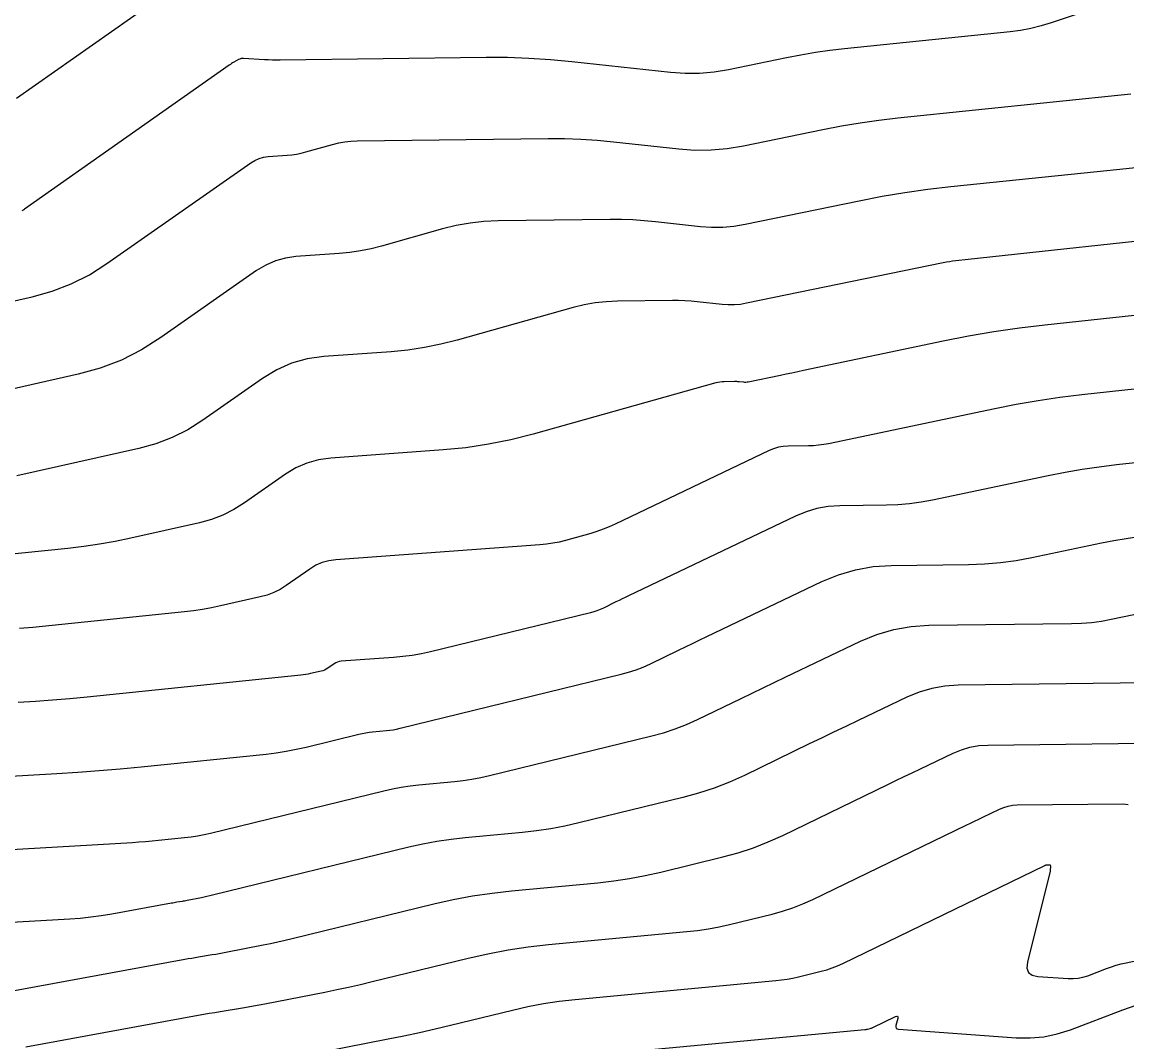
# Model space of a CAD drawing. Extents: x 1354696 to 1366163, y 660729 to 670380.
# Drawn here: x 1360451.9 to 1360519.8, y 664340.6 to 664403.4 of the extents above; entities that cross this region are included whole.
import ezdxf

# ---------------------------------------------------------------- set-up
doc = ezdxf.new("R2010")
doc.units = 0
doc.layers.add('R_Contours', color=7, linetype='Continuous')

msp = doc.modelspace()

# ---------------------------------------------------------------- linework, layer by layer
at = {"layer": 'R_Contours'}
for points in [[(1360451.56, 664398.667), (1360459.719, 664404.416)], [(1360517.974, 664404.257), (1360515.156, 664403.304), (1360514.533, 664403.112), (1360513.902, 664402.956), (1360513.263, 664402.836), (1360512.617, 664402.751), (1360502.452, 664401.704), (1360501.552, 664401.6), (1360500.655, 664401.473), (1360499.762, 664401.324), (1360498.872, 664401.152), (1360495.32, 664400.42), (1360494.43, 664400.272), (1360493.537, 664400.194), (1360492.641, 664400.187), (1360491.741, 664400.25), (1360485.678, 664400.914), (1360484.366, 664401.037), (1360483.052, 664401.121), (1360481.736, 664401.164), (1360480.419, 664401.168), (1360467.765, 664401.012), (1360467.523, 664401.011), (1360467.28, 664401.015), (1360467.038, 664401.024), (1360466.797, 664401.037), (1360465.512, 664401.117), (1360465.43, 664401.117), (1360465.351, 664401.105), (1360465.274, 664401.081), (1360465.2, 664401.046), (1360464.909, 664400.883), (1360464.836, 664400.841), (1360464.765, 664400.798), (1360464.695, 664400.752), (1360464.626, 664400.705), (1360452.045, 664391.839), (1360452.026, 664391.826), (1360452.006, 664391.814), (1360451.986, 664391.803), (1360451.966, 664391.792), (1360451.883, 664391.752)], [(1360446.13, 664385.028), (1360452.508, 664386.463), (1360453.735, 664386.801), (1360454.912, 664387.254), (1360456.038, 664387.82), (1360457.114, 664388.5), (1360465.955, 664394.7), (1360466.202, 664394.85), (1360466.461, 664394.963), (1360466.733, 664395.039), (1360467.019, 664395.078), (1360468.187, 664395.163), (1360468.478, 664395.192), (1360468.766, 664395.235), (1360469.052, 664395.292), (1360469.335, 664395.364), (1360470.984, 664395.827), (1360471.354, 664395.918), (1360471.728, 664395.984), (1360472.106, 664396.026), (1360472.487, 664396.043), (1360484.233, 664396.188), (1360485.24, 664396.185), (1360486.244, 664396.152), (1360487.248, 664396.088), (1360488.249, 664395.994), (1360492.254, 664395.556), (1360493.253, 664395.485), (1360494.248, 664395.493), (1360495.24, 664395.579), (1360496.228, 664395.744), (1360501.112, 664396.751), (1360502.256, 664396.972), (1360503.406, 664397.164), (1360504.56, 664397.327), (1360505.718, 664397.461), (1360520.046, 664398.937)], [(1360520.336, 664394.393), (1360519.747, 664394.33), (1360519.159, 664394.268), (1360518.57, 664394.206), (1360517.982, 664394.145), (1360508.984, 664393.218), (1360507.568, 664393.054), (1360506.157, 664392.855), (1360504.751, 664392.62), (1360503.351, 664392.35), (1360496.329, 664390.901), (1360495.647, 664390.788), (1360494.962, 664390.728), (1360494.275, 664390.723), (1360493.585, 664390.771), (1360490.821, 664391.074), (1360490.129, 664391.139), (1360489.437, 664391.183), (1360488.743, 664391.206), (1360488.048, 664391.208), (1360481.15, 664391.123), (1360480.284, 664391.084), (1360479.426, 664390.989), (1360478.577, 664390.838), (1360477.735, 664390.631), (1360473.991, 664389.58), (1360473.347, 664389.417), (1360472.698, 664389.286), (1360472.043, 664389.189), (1360471.383, 664389.124), (1360468.729, 664388.931), (1360468.08, 664388.841), (1360467.461, 664388.668), (1360466.872, 664388.411), (1360466.313, 664388.071), (1360460.433, 664383.948), (1360459.243, 664383.196), (1360457.998, 664382.57), (1360456.698, 664382.07), (1360455.341, 664381.696), (1360444.391, 664379.232)], [(1360523.325, 664390.179), (1360510.811, 664388.829), (1360510.619, 664388.808), (1360510.428, 664388.788), (1360510.236, 664388.768), (1360510.044, 664388.748), (1360509.278, 664388.669), (1360509.086, 664388.647), (1360508.896, 664388.62), (1360508.706, 664388.589), (1360508.517, 664388.552), (1360496.43, 664386.059), (1360496.054, 664385.996), (1360495.676, 664385.963), (1360495.297, 664385.96), (1360494.917, 664385.987), (1360493.392, 664386.154), (1360493.011, 664386.19), (1360492.629, 664386.214), (1360492.246, 664386.227), (1360491.863, 664386.228), (1360488.482, 664386.186), (1360487.794, 664386.155), (1360487.112, 664386.08), (1360486.437, 664385.96), (1360485.768, 664385.795), (1360478.646, 664383.796), (1360477.642, 664383.541), (1360476.63, 664383.338), (1360475.608, 664383.186), (1360474.578, 664383.085), (1360470.439, 664382.784), (1360469.427, 664382.644), (1360468.462, 664382.374), (1360467.543, 664381.973), (1360466.67, 664381.442), (1360462.997, 664378.867), (1360462.081, 664378.288), (1360461.121, 664377.805), (1360460.119, 664377.42), (1360459.073, 664377.132), (1360451.578, 664375.445)], [(1360523.109, 664385.619), (1360514.763, 664384.719), (1360513.192, 664384.529), (1360511.627, 664384.301), (1360510.068, 664384.033), (1360508.515, 664383.727), (1360499.923, 664381.919), (1360499.57, 664381.845), (1360499.217, 664381.771), (1360498.863, 664381.697), (1360498.51, 664381.624), (1360496.531, 664381.216), (1360496.461, 664381.204), (1360496.39, 664381.198), (1360496.319, 664381.198), (1360496.248, 664381.203), (1360495.964, 664381.234), (1360495.892, 664381.241), (1360495.821, 664381.245), (1360495.75, 664381.247), (1360495.678, 664381.248), (1360495.046, 664381.24), (1360494.918, 664381.234), (1360494.791, 664381.22), (1360494.664, 664381.198), (1360494.539, 664381.167), (1360483.301, 664378.012), (1360481.937, 664377.666), (1360480.562, 664377.39), (1360479.174, 664377.183), (1360477.774, 664377.046), (1360470.869, 664376.544), (1360470.119, 664376.44), (1360469.405, 664376.24), (1360468.724, 664375.944), (1360468.078, 664375.551), (1360465.562, 664373.786), (1360464.918, 664373.379), (1360464.244, 664373.041), (1360463.54, 664372.77), (1360462.805, 664372.567), (1360458.571, 664371.614), (1360457.613, 664371.414), (1360456.65, 664371.242), (1360455.683, 664371.099), (1360454.711, 664370.985), (1360449.237, 664370.424)], [(1360522.893, 664381.059), (1360517.025, 664380.426), (1360515.68, 664380.264), (1360514.34, 664380.068), (1360513.006, 664379.839), (1360511.676, 664379.577), (1360501.469, 664377.429), (1360501.164, 664377.372), (1360500.856, 664377.331), (1360500.547, 664377.304), (1360500.236, 664377.293), (1360498.99, 664377.278), (1360498.682, 664377.258), (1360498.382, 664377.206), (1360498.089, 664377.12), (1360497.804, 664377.002), (1360488.343, 664372.48), (1360487.977, 664372.315), (1360487.606, 664372.166), (1360487.228, 664372.033), (1360486.845, 664371.916), (1360485.298, 664371.482), (1360484.909, 664371.383), (1360484.517, 664371.305), (1360484.122, 664371.246), (1360483.723, 664371.207), (1360471.187, 664370.296), (1360470.755, 664370.236), (1360470.343, 664370.121), (1360469.95, 664369.95), (1360469.578, 664369.723), (1360468.127, 664368.706), (1360467.756, 664368.471), (1360467.367, 664368.276), (1360466.961, 664368.119), (1360466.537, 664368.003), (1360464.095, 664367.453), (1360463.543, 664367.337), (1360462.988, 664367.238), (1360462.43, 664367.156), (1360461.87, 664367.09), (1360452.563, 664366.137), (1360451.743, 664366.058)], [(1360523.406, 664376.578), (1360519.165, 664376.12), (1360518.107, 664375.993), (1360517.053, 664375.839), (1360516.003, 664375.659), (1360514.958, 664375.452), (1360507.85, 664373.957), (1360507.147, 664373.826), (1360506.441, 664373.731), (1360505.73, 664373.671), (1360505.016, 664373.645), (1360502.152, 664373.611), (1360501.444, 664373.565), (1360500.754, 664373.444), (1360500.082, 664373.247), (1360499.427, 664372.976), (1360489.164, 664368.07), (1360488.971, 664367.978), (1360488.778, 664367.885), (1360488.586, 664367.792), (1360488.393, 664367.699), (1360487.624, 664367.326), (1360487.429, 664367.238), (1360487.231, 664367.161), (1360487.029, 664367.094), (1360486.823, 664367.038), (1360477.005, 664364.64), (1360476.442, 664364.515), (1360475.874, 664364.413), (1360475.304, 664364.336), (1360474.729, 664364.282), (1360471.505, 664364.048), (1360471.39, 664364.032), (1360471.281, 664364.001), (1360471.176, 664363.956), (1360471.077, 664363.895), (1360470.692, 664363.625), (1360470.593, 664363.563), (1360470.49, 664363.511), (1360470.382, 664363.469), (1360470.269, 664363.438), (1360469.62, 664363.292), (1360469.473, 664363.261), (1360469.326, 664363.235), (1360469.177, 664363.213), (1360469.028, 664363.196), (1360455.889, 664361.85), (1360454.832, 664361.748), (1360453.773, 664361.657), (1360452.714, 664361.578), (1360451.654, 664361.511)], [(1360448.009, 664356.802), (1360454.032, 664357.149), (1360455.329, 664357.231), (1360456.626, 664357.327), (1360457.921, 664357.438), (1360459.215, 664357.563), (1360466.894, 664358.349), (1360467.516, 664358.424), (1360468.134, 664358.52), (1360468.749, 664358.637), (1360469.36, 664358.775), (1360472.6, 664359.567), (1360472.807, 664359.614), (1360473.016, 664359.653), (1360473.226, 664359.684), (1360473.438, 664359.708), (1360474.286, 664359.788), (1360474.498, 664359.812), (1360474.708, 664359.843), (1360474.917, 664359.882), (1360475.124, 664359.929), (1360488.715, 664363.248), (1360489.178, 664363.374), (1360489.632, 664363.524), (1360490.077, 664363.698), (1360490.514, 664363.896), (1360492.245, 664364.735), (1360492.677, 664364.944), (1360493.11, 664365.153), (1360493.544, 664365.362), (1360493.977, 664365.569), (1360501.05, 664368.95), (1360502.075, 664369.374), (1360503.127, 664369.681), (1360504.207, 664369.871), (1360505.314, 664369.943), (1360510.065, 664369.999), (1360511.048, 664370.035), (1360512.027, 664370.118), (1360513, 664370.25), (1360513.968, 664370.429), (1360518.239, 664371.328), (1360519.001, 664371.478), (1360519.766, 664371.609), (1360520.534, 664371.721)], [(1360448.368, 664352.323), (1360458.676, 664352.916), (1360459.078, 664352.942), (1360459.48, 664352.972), (1360459.881, 664353.006), (1360460.283, 664353.045), (1360461.886, 664353.209), (1360462.286, 664353.257), (1360462.683, 664353.319), (1360463.078, 664353.394), (1360463.471, 664353.483), (1360474.135, 664356.089), (1360474.668, 664356.209), (1360475.204, 664356.309), (1360475.744, 664356.39), (1360476.287, 664356.451), (1360478.465, 664356.656), (1360479.008, 664356.717), (1360479.547, 664356.798), (1360480.084, 664356.898), (1360480.617, 664357.018), (1360490.607, 664359.458), (1360491.326, 664359.654), (1360492.033, 664359.887), (1360492.726, 664360.158), (1360493.405, 664360.466), (1360496.096, 664361.771), (1360496.769, 664362.096), (1360497.443, 664362.421), (1360498.117, 664362.745), (1360498.791, 664363.068), (1360503.429, 664365.285), (1360504.441, 664365.704), (1360505.479, 664366.007), (1360506.544, 664366.194), (1360507.637, 664366.265), (1360516.388, 664366.369), (1360517.006, 664366.391), (1360517.62, 664366.444), (1360518.231, 664366.526), (1360518.839, 664366.639), (1360521.52, 664367.203)], [(1360522.711, 664362.739), (1360509.441, 664362.581), (1360508.62, 664362.528), (1360507.818, 664362.387), (1360507.037, 664362.159), (1360506.277, 664361.844), (1360503.275, 664360.409), (1360502.525, 664360.05), (1360501.775, 664359.69), (1360501.026, 664359.328), (1360500.277, 664358.966), (1360496.296, 664357.035), (1360495.374, 664356.618), (1360494.434, 664356.251), (1360493.475, 664355.934), (1360492.498, 664355.668), (1360486.109, 664354.108), (1360485.251, 664353.915), (1360484.387, 664353.753), (1360483.518, 664353.623), (1360482.644, 664353.525), (1360479.136, 664353.195), (1360478.261, 664353.096), (1360477.392, 664352.966), (1360476.529, 664352.805), (1360475.67, 664352.611), (1360463.596, 664349.66), (1360463.426, 664349.619), (1360463.255, 664349.581), (1360463.085, 664349.544), (1360462.913, 664349.51), (1360462.044, 664349.34), (1360461.965, 664349.325), (1360461.885, 664349.31), (1360461.805, 664349.296), (1360461.725, 664349.282), (1360461.404, 664349.23), (1360461.324, 664349.216), (1360461.244, 664349.203), (1360461.164, 664349.188), (1360461.084, 664349.174), (1360457.402, 664348.503), (1360456.76, 664348.396), (1360456.116, 664348.309), (1360455.47, 664348.242), (1360454.822, 664348.195), (1360448.727, 664347.843)], [(1360449.165, 664343.408), (1360461.9, 664345.729), (1360462.11, 664345.767), (1360462.321, 664345.804), (1360462.531, 664345.84), (1360462.742, 664345.875), (1360463.585, 664346.014), (1360463.796, 664346.05), (1360464.006, 664346.087), (1360464.217, 664346.126), (1360464.426, 664346.166), (1360466.711, 664346.612), (1360467.161, 664346.703), (1360467.61, 664346.799), (1360468.058, 664346.9), (1360468.505, 664347.007), (1360477.206, 664349.133), (1360478.389, 664349.4), (1360479.58, 664349.623), (1360480.779, 664349.802), (1360481.985, 664349.938), (1360487.284, 664350.437), (1360488.26, 664350.546), (1360489.229, 664350.692), (1360490.193, 664350.872), (1360491.151, 664351.087), (1360494.97, 664352.02), (1360495.917, 664352.278), (1360496.845, 664352.584), (1360497.756, 664352.94), (1360498.649, 664353.344), (1360505.102, 664356.474), (1360505.604, 664356.717), (1360506.107, 664356.959), (1360506.609, 664357.201), (1360507.112, 664357.442), (1360509.124, 664358.403), (1360509.634, 664358.615), (1360510.158, 664358.768), (1360510.695, 664358.862), (1360511.246, 664358.898), (1360524.068, 664359.049)], [(1360452.119, 664340.353), (1360462.717, 664342.285), (1360463.057, 664342.346), (1360463.398, 664342.406), (1360463.739, 664342.464), (1360464.08, 664342.521), (1360465.446, 664342.746), (1360465.787, 664342.804), (1360466.128, 664342.864), (1360466.468, 664342.926), (1360466.808, 664342.992), (1360470.509, 664343.715), (1360471.238, 664343.862), (1360471.965, 664344.017), (1360472.69, 664344.181), (1360473.414, 664344.354), (1360479.304, 664345.793), (1360480.531, 664346.07), (1360481.765, 664346.301), (1360483.007, 664346.486), (1360484.256, 664346.627), (1360492.751, 664347.427), (1360493.416, 664347.501), (1360494.077, 664347.6), (1360494.734, 664347.723), (1360495.386, 664347.87), (1360497.989, 664348.506), (1360498.634, 664348.681), (1360499.267, 664348.89), (1360499.887, 664349.132), (1360500.496, 664349.408), (1360509.928, 664353.982), (1360510.183, 664354.106), (1360510.438, 664354.229), (1360510.694, 664354.351), (1360510.949, 664354.474), (1360511.972, 664354.963), (1360512.231, 664355.07), (1360512.497, 664355.148), (1360512.77, 664355.196), (1360513.05, 664355.214), (1360519.567, 664355.291), (1360519.884, 664355.253)], [(1360469.19, 664339.817), (1360474.403, 664340.836), (1360475.363, 664341.03), (1360476.32, 664341.234), (1360477.275, 664341.45), (1360478.227, 664341.677), (1360482.032, 664342.607), (1360482.986, 664342.822), (1360483.946, 664343.002), (1360484.912, 664343.146), (1360485.883, 664343.255), (1360498.218, 664344.416), (1360498.572, 664344.456), (1360498.924, 664344.509), (1360499.274, 664344.574), (1360499.622, 664344.652), (1360501.008, 664344.991), (1360501.351, 664345.084), (1360501.688, 664345.196), (1360502.019, 664345.325), (1360502.343, 664345.472), (1360514.753, 664351.49), (1360514.787, 664351.506), (1360514.82, 664351.522), (1360514.828, 664351.525), (1360514.837, 664351.528), (1360514.846, 664351.529), (1360514.855, 664351.53), (1360515.066, 664351.532), (1360515.076, 664351.531), (1360515.084, 664351.527), (1360515.091, 664351.521), (1360515.095, 664351.511), (1360515.108, 664351.468), (1360515.111, 664351.457), (1360515.113, 664351.446), (1360515.113, 664351.435), (1360515.113, 664351.424), (1360515.094, 664351.216), (1360515.089, 664351.177), (1360515.084, 664351.139), (1360515.076, 664351.101), (1360515.068, 664351.064), (1360513.691, 664345.544), (1360513.655, 664345.187), (1360513.748, 664344.924), (1360513.969, 664344.754), (1360514.32, 664344.677), (1360516.186, 664344.542), (1360516.494, 664344.536), (1360516.798, 664344.564), (1360517.097, 664344.625), (1360517.391, 664344.72), (1360518.556, 664345.164), (1360518.849, 664345.269), (1360519.146, 664345.363), (1360519.446, 664345.445), (1360519.749, 664345.515), (1360530.052, 664347.691)], [(1360487.511, 664339.884), (1360503.685, 664341.406), (1360503.729, 664341.411), (1360503.772, 664341.417), (1360503.814, 664341.425), (1360503.857, 664341.435), (1360504.027, 664341.476), (1360504.069, 664341.488), (1360504.11, 664341.501), (1360504.15, 664341.517), (1360504.19, 664341.535), (1360505.569, 664342.204), (1360505.652, 664342.232), (1360505.704, 664342.222), (1360505.724, 664342.174), (1360505.713, 664342.086), (1360505.607, 664341.659), (1360505.597, 664341.564), (1360505.622, 664341.495), (1360505.68, 664341.45), (1360505.773, 664341.429), (1360513.005, 664340.907), (1360513.858, 664340.891), (1360514.697, 664340.967), (1360515.523, 664341.136), (1360516.335, 664341.397), (1360519.557, 664342.625), (1360520.367, 664342.916)]]:
    msp.add_lwpolyline(points, dxfattribs=at)

doc.saveas('drawing.dxf')
